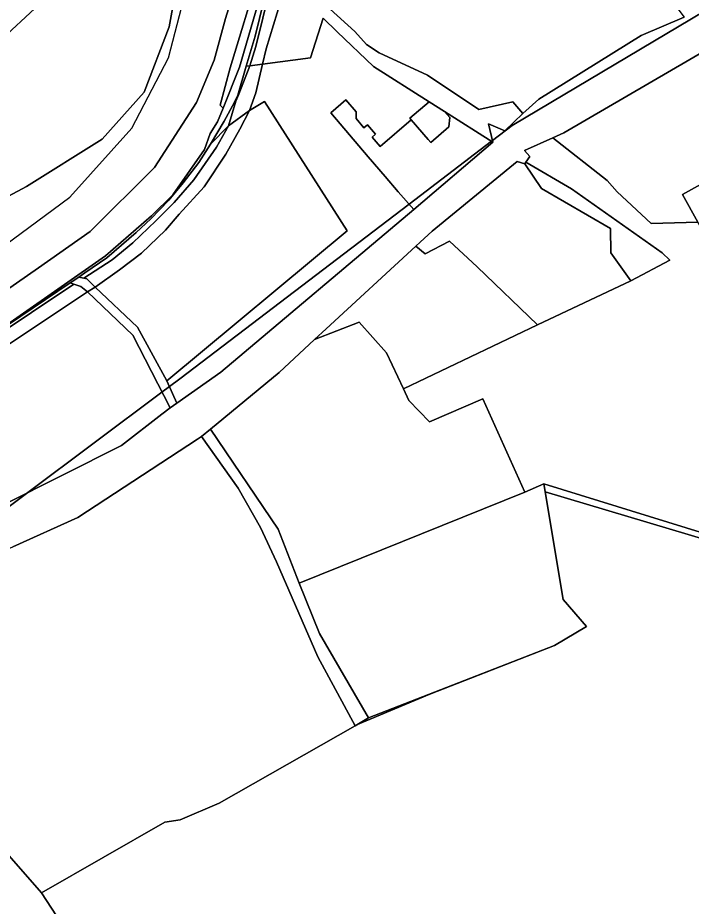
# Model space of a CAD drawing. Extents: x -477304 to -465429, y -1159113 to -1149210.
# Drawn here: x -475692.5 to -475453.4, y -1154887.3 to -1154571.8 of the extents above; entities that cross this region are included whole.
import ezdxf

# ---------------------------------------------------------------- set-up
doc = ezdxf.new("R2010")
doc.units = 0
for name, color, linetype in [('BPEJ_s', 7, 'Continuous'), ('orna_s', 7, 'Continuous'), ('ostatni_s', 7, 'Continuous'), ('PUPFL_s', 7, 'Continuous'), ('trav_porost_s', 7, 'Continuous'), ('voda_s', 7, 'Continuous'), ('zahrada_s', 7, 'Continuous')]:
    doc.layers.add(name, color=color, linetype=linetype)

msp = doc.modelspace()

# ---------------------------------------------------------------- linework, layer by layer
at = {"layer": 'BPEJ_s'}
for points in [[(-475731, -1154455.5), (-475685.5, -1154443.5), (-475658.17, -1154422.75), (-475639.93, -1154406.49), (-475634.73, -1154404.95), (-475631.5, -1154402.5), (-475628.5, -1154401.5), (-475623.92, -1154398.28), (-475621.39, -1154394.73), (-475612.62, -1154386.98), (-475599.44, -1154386.85), (-475600, -1154389), (-475604.41, -1154404.33), (-475625, -1154476), (-475628.67, -1154485.64), (-475637, -1154507.5), (-475671.5, -1154554.5), (-475713, -1154593)], [(-475730, -1154771), (-475689.43, -1154740.68), (-475641.32, -1154704.73), (-475638.67, -1154702.75), (-475635, -1154700), (-475553.62, -1154637.93), (-475524.37, -1154615.62), (-475523.99, -1154615.34), (-475517, -1154610), (-475439.62, -1154563.92), (-475431.74, -1154559.23), (-475428, -1154557), (-475427.35, -1154556.69), (-475426.95, -1154556.5), (-475425.16, -1154555.66), (-475381.47, -1154535.04), (-475365.5, -1154527.5), (-475333.8, -1154522.76), (-475292, -1154516.5), (-475284.49, -1154514.26), (-475248.5, -1154503.5)], [(-475248.5, -1154503.5), (-475284.49, -1154514.26), (-475292, -1154516.5), (-475333.8, -1154522.76), (-475365.5, -1154527.5), (-475381.47, -1154535.04), (-475425.16, -1154555.66), (-475426.95, -1154556.5), (-475427.35, -1154556.69), (-475428, -1154557), (-475431.74, -1154559.23), (-475439.62, -1154563.92), (-475517, -1154610), (-475523.99, -1154615.34), (-475524.37, -1154615.62), (-475553.62, -1154637.93), (-475635, -1154700), (-475638.67, -1154702.75), (-475641.32, -1154704.73), (-475689.43, -1154740.68), (-475730, -1154771)], [(-475706, -1154659), (-475674, -1154635.5), (-475652, -1154611), (-475639, -1154586), (-475632, -1154559), (-475633.5, -1154543.56), (-475637, -1154507.5), (-475671.5, -1154554.5), (-475713, -1154593)], [(-475706, -1154659), (-475674, -1154635.5), (-475652, -1154611), (-475639, -1154586), (-475632, -1154559)], [(-475719.65, -1154841.98), (-475684.1, -1154882.5), (-475640.33, -1154857.38), (-475634.86, -1154856.65), (-475621.07, -1154850.68), (-475572.75, -1154823.19), (-475572.46, -1154823.02), (-475546.26, -1154811.93), (-475501.95, -1154794.65), (-475490.64, -1154787.91), (-475498.85, -1154778.35), (-475505.25, -1154740.17), (-475402.6, -1154770.73), (-475381, -1154788.5), (-475380, -1154802), (-475370, -1154824.5), (-475368, -1154842.5), (-475344.5, -1154892)], [(-475344.5, -1154892), (-475368, -1154842.5), (-475370, -1154824.5), (-475380, -1154802), (-475381, -1154788.5), (-475402.6, -1154770.73), (-475505.25, -1154740.17), (-475498.85, -1154778.35), (-475490.64, -1154787.91), (-475501.95, -1154794.65), (-475546.26, -1154811.93), (-475572.46, -1154823.02), (-475572.75, -1154823.19), (-475621.07, -1154850.68), (-475634.86, -1154856.65), (-475640.33, -1154857.38), (-475684.1, -1154882.5), (-475719.65, -1154841.98)]]:
    msp.add_lwpolyline(points, dxfattribs=at)
at = {"layer": 'orna_s'}
for points in [[(-475603.69, -1154559.88), (-475601.64, -1154550.85), (-475600.6, -1154551.71), (-475607.98, -1154582.01), (-475610.15, -1154588.83), (-475611.42, -1154589.01), (-475608.28, -1154578.29)], [(-475525.38, -1154609.49), (-475523.85, -1154615.95), (-475541.04, -1154605.06), (-475546.51, -1154601.6), (-475566.23, -1154589.1), (-475579.09, -1154576.83), (-475584.1, -1154571.96), (-475588.6, -1154586.02), (-475605.63, -1154588.2), (-475604.38, -1154582.76), (-475597.88, -1154561.4), (-475596.63, -1154555), (-475572.9, -1154576.67), (-475568.75, -1154581.22), (-475564.2, -1154584.25), (-475547.04, -1154592.16), (-475528.89, -1154604.34), (-475516.77, -1154601.63), (-475513.24, -1154605.75), (-475519.65, -1154611.91)], [(-475635.18, -1154641.53), (-475626.35, -1154631.76), (-475618.66, -1154620.2), (-475613.66, -1154611.33), (-475610.2, -1154604.67), (-475604.92, -1154601.52), (-475575.53, -1154647.49), (-475639.58, -1154700.66), (-475650.07, -1154681.65), (-475665.09, -1154667.41), (-475656.38, -1154661.33), (-475648.54, -1154655.37), (-475640.13, -1154647.18)], [(-475633.78, -1154630.37), (-475628.28, -1154623.14), (-475624.1, -1154616.67), (-475617.74, -1154610.18), (-475621.98, -1154617.69), (-475629.96, -1154629.28), (-475636.95, -1154637.42), (-475643.46, -1154643.94), (-475651.66, -1154651.69), (-475659.01, -1154657.68), (-475669.1, -1154664.21), (-475670.84, -1154663.86), (-475668.67, -1154662.4), (-475660.86, -1154657.04), (-475650.43, -1154648.03), (-475645.3, -1154643.14), (-475638.92, -1154636.55)]]:
    msp.add_lwpolyline(points, close=True, dxfattribs=at)
at = {"layer": 'ostatni_s'}
for points in [[(-475620.69, -1154602.81), (-475617.12, -1154589.61), (-475606.86, -1154555.62), (-475605.05, -1154548.14), (-475601.32, -1154532.72), (-475593.96, -1154507.51), (-475584.12, -1154480.79), (-475583.15, -1154478.44), (-475587.18, -1154492.39), (-475591.14, -1154507.7), (-475594.12, -1154518.42), (-475602.86, -1154549.84), (-475606.56, -1154564.44), (-475613.84, -1154589.34), (-475619.64, -1154603.93)], [(-475605.63, -1154588.2), (-475610.15, -1154588.83), (-475607.98, -1154582.01), (-475600.6, -1154551.71), (-475596.63, -1154555), (-475597.88, -1154561.4), (-475604.38, -1154582.76)], [(-475605.63, -1154588.2), (-475607.99, -1154598.48), (-475610.2, -1154604.67), (-475617.74, -1154610.18), (-475615.08, -1154601.35), (-475614.03, -1154598.96), (-475610.15, -1154588.83)], [(-475539.49, -1154610.53), (-475539.18, -1154607.22), (-475541.04, -1154605.06), (-475523.85, -1154615.95), (-475551.93, -1154639.82), (-475557.45, -1154633.64), (-475562.11, -1154628.2), (-475568.08, -1154621.12), (-475581.33, -1154605.52), (-475576, -1154600.95), (-475572.42, -1154605.13), (-475572.42, -1154607.59), (-475569.62, -1154610.83), (-475568.41, -1154609.79), (-475565.54, -1154613.12), (-475566.75, -1154614.16), (-475563.88, -1154617.5), (-475552.84, -1154607.98), (-475546.84, -1154615.02), (-475545.93, -1154616.08)], [(-475669.1, -1154664.21), (-475659.01, -1154657.68), (-475651.66, -1154651.69), (-475643.46, -1154643.94), (-475636.95, -1154637.42), (-475629.96, -1154629.28), (-475621.98, -1154617.69), (-475617.74, -1154610.18), (-475610.2, -1154604.67), (-475613.66, -1154611.33), (-475618.66, -1154620.2), (-475626.35, -1154631.76), (-475635.18, -1154641.53), (-475640.13, -1154647.18), (-475648.54, -1154655.37), (-475656.38, -1154661.33), (-475665.09, -1154667.41), (-475668.01, -1154664.44)], [(-475456.57, -1154634.57), (-475449.12, -1154630.37), (-475437, -1154623.54), (-475430.19, -1154635.62), (-475428.92, -1154637.88), (-475425.82, -1154643.38), (-475432.06, -1154646.9), (-475435.98, -1154649.11), (-475438.39, -1154644.84), (-475442.06, -1154646.91), (-475447.79, -1154650.14), (-475451.06, -1154644.35)], [(-475508.04, -1154680.81), (-475555.62, -1154703.53), (-475561.66, -1154690.72), (-475571.27, -1154679.89), (-475587.13, -1154686.04), (-475583.04, -1154682.24), (-475551.2, -1154652.89), (-475547.87, -1154655.66), (-475539.2, -1154651.16), (-475529.41, -1154660.22)], [(-475672.62, -1154666.4), (-475673.86, -1154665.89), (-475670.84, -1154663.86), (-475669.1, -1154664.21), (-475668.01, -1154664.44), (-475665.09, -1154667.41), (-475667.77, -1154669.13), (-475670.14, -1154667.18)], [(-475670.14, -1154667.18), (-475667.77, -1154669.13), (-475699.88, -1154690.36), (-475714.09, -1154700.11), (-475729.35, -1154710.9), (-475742.69, -1154721.08), (-475763.79, -1154737.64), (-475765.51, -1154732.25), (-475745.75, -1154717.28), (-475731.75, -1154706.92), (-475717.02, -1154696.4), (-475702.81, -1154686.49), (-475672.62, -1154666.4)], [(-475651.7, -1154684.54), (-475667.77, -1154669.13), (-475665.09, -1154667.41), (-475650.07, -1154681.65), (-475639.58, -1154700.66), (-475636.1, -1154708.67), (-475638.45, -1154710.32)]]:
    msp.add_lwpolyline(points, close=True, dxfattribs=at)
for points in [[(-475275.56, -1154538.64), (-475306.77, -1154545.32), (-475342.89, -1154555.83), (-475362.85, -1154561.75), (-475365.72, -1154562.53), (-475363.31, -1154566.86), (-475374.47, -1154565.1), (-475411.21, -1154571.99), (-475425.04, -1154574.26), (-475425.96, -1154574.41), (-475432.33, -1154577.09), (-475434.11, -1154582.02), (-475438.27, -1154581.23), (-475442.82, -1154580.28), (-475446.01, -1154581.95), (-475498.66, -1154612.62), (-475502.6, -1154614.39)], [(-475606.86, -1154555.62), (-475617.12, -1154589.61), (-475620.69, -1154602.81), (-475619.64, -1154603.93), (-475621.56, -1154608.77), (-475624.23, -1154612.85), (-475626.24, -1154618.54), (-475637.52, -1154634.62), (-475645, -1154642.1), (-475661.36, -1154656.26), (-475708.7, -1154689.33)], [(-475603.69, -1154559.88), (-475608.28, -1154578.29), (-475611.42, -1154589.01), (-475614.44, -1154599.3), (-475615.55, -1154601.78), (-475619.24, -1154608.53), (-475624.1, -1154616.67), (-475628.28, -1154623.14), (-475633.78, -1154630.37), (-475638.92, -1154636.55), (-475645.3, -1154643.14), (-475650.43, -1154648.03), (-475660.86, -1154657.04), (-475668.67, -1154662.4), (-475670.84, -1154663.86), (-475673.86, -1154665.89), (-475708.7, -1154689.33), (-475661.36, -1154656.26), (-475645, -1154642.1), (-475637.52, -1154634.62), (-475626.24, -1154618.54), (-475624.23, -1154612.85), (-475621.56, -1154608.77), (-475619.64, -1154603.93), (-475613.84, -1154589.34), (-475606.56, -1154564.44)], [(-475700.93, -1154671.42), (-475685.2, -1154660.63), (-475666.76, -1154647.68), (-475643.93, -1154624.9), (-475629.01, -1154601.83), (-475622.82, -1154586.8), (-475618.75, -1154572.09), (-475616.12, -1154563.49)], [(-475697.53, -1154744.77), (-475655.75, -1154723.67), (-475641.33, -1154712.54), (-475638.45, -1154710.32), (-475636.1, -1154708.67), (-475620.42, -1154697.68), (-475551.93, -1154639.82), (-475523.85, -1154615.95), (-475525.38, -1154609.49), (-475519.65, -1154611.91), (-475513.24, -1154605.75), (-475507.56, -1154600.64), (-475471.24, -1154578.02), (-475455.98, -1154571.6)], [(-475502.6, -1154614.39), (-475512.61, -1154618.89), (-475510.77, -1154621.06), (-475512.1, -1154623.03), (-475512.53, -1154623.66), (-475515.27, -1154622.84), (-475545.41, -1154647.56), (-475549.66, -1154651.47), (-475551.2, -1154652.89), (-475583.04, -1154682.24), (-475587.13, -1154686.04), (-475599.77, -1154697.8), (-475624.11, -1154717.85), (-475627.32, -1154720.53), (-475628.72, -1154721.46), (-475671.25, -1154749.19), (-475694.3, -1154759.7)]]:
    msp.add_lwpolyline(points, dxfattribs=at)
at = {"layer": 'PUPFL_s'}
msp.add_lwpolyline([(-475677, -1154893.46), (-475684.1, -1154882.5), (-475640.33, -1154857.38), (-475634.86, -1154856.65), (-475621.07, -1154850.68), (-475572.75, -1154823.19), (-475568.06, -1154820.43), (-475501.95, -1154794.65), (-475490.64, -1154787.91), (-475498.85, -1154778.35), (-475505.74, -1154737.25), (-475448.76, -1154754.9)], dxfattribs=at)
msp.add_lwpolyline([(-475751.05, -1154776.76), (-475742.66, -1154773.84), (-475738.35, -1154790.52), (-475733.01, -1154803.72), (-475726, -1154811.88), (-475721.44, -1154827.57), (-475719.65, -1154841.98), (-475684.1, -1154882.5), (-475677, -1154893.46), (-475712.37, -1154889.51), (-475724.36, -1154887.56), (-475734.45, -1154886.41), (-475740.4, -1154885.63), (-475732.1, -1154868.76), (-475728.63, -1154856.63), (-475728.35, -1154847.44), (-475730, -1154833.8), (-475737.29, -1154809.63), (-475745.57, -1154795.22)], close=True, dxfattribs=at)
at = {"layer": 'trav_porost_s'}
for points in [[(-475701.19, -1154526.5), (-475627.82, -1154443.73), (-475625.26, -1154440.19), (-475616.68, -1154426.27), (-475614, -1154423.69), (-475624.86, -1154446.16), (-475628.16, -1154466.27), (-475629.49, -1154516.48), (-475635.34, -1154556), (-475638.79, -1154574.99), (-475647.62, -1154598.23), (-475662.61, -1154614.88), (-475689.46, -1154631.69), (-475721.52, -1154648.82)], [(-475448.76, -1154754.9), (-475505.74, -1154737.25), (-475512.54, -1154740.26), (-475527.39, -1154707.05), (-475546.39, -1154715.28), (-475553.69, -1154707.63), (-475555.62, -1154703.53), (-475508.04, -1154680.81), (-475474.85, -1154665.15), (-475460.99, -1154657.88), (-475463.77, -1154655.23), (-475495.94, -1154632.52), (-475512.1, -1154623.03), (-475510.77, -1154621.06), (-475512.61, -1154618.89), (-475502.6, -1154614.39), (-475483.25, -1154629.58), (-475479.69, -1154633.64), (-475467.61, -1154644.78), (-475451.06, -1154644.35)]]:
    msp.add_lwpolyline(points, dxfattribs=at)
for points in [[(-475455.98, -1154571.6), (-475471.24, -1154578.02), (-475507.56, -1154600.64), (-475513.24, -1154605.75), (-475516.77, -1154601.63), (-475528.89, -1154604.34), (-475547.04, -1154592.16), (-475564.2, -1154584.25), (-475568.75, -1154581.22), (-475572.9, -1154576.67), (-475596.63, -1154555), (-475590.07, -1154524.83), (-475585.56, -1154507.96), (-475550.15, -1154536.35), (-475529.58, -1154503.62), (-475509.64, -1154521.43), (-475460.06, -1154566.09)], [(-475546.51, -1154601.6), (-475553.3, -1154607.45), (-475552.84, -1154607.98), (-475563.88, -1154617.5), (-475566.75, -1154614.16), (-475565.54, -1154613.12), (-475568.41, -1154609.79), (-475569.62, -1154610.83), (-475572.42, -1154607.59), (-475572.42, -1154605.13), (-475576, -1154600.95), (-475581.33, -1154605.52), (-475568.08, -1154621.12), (-475562.11, -1154628.2), (-475557.45, -1154633.64), (-475551.93, -1154639.82), (-475620.42, -1154697.68), (-475636.1, -1154708.67), (-475639.58, -1154700.66), (-475575.53, -1154647.49), (-475604.92, -1154601.52), (-475610.2, -1154604.67), (-475607.99, -1154598.48), (-475605.63, -1154588.2), (-475588.6, -1154586.02), (-475584.1, -1154571.96), (-475579.09, -1154576.83), (-475566.23, -1154589.1)], [(-475430.19, -1154635.62), (-475437, -1154623.54), (-475449.12, -1154630.37), (-475456.57, -1154634.57), (-475451.06, -1154644.35), (-475467.61, -1154644.78), (-475479.69, -1154633.64), (-475483.25, -1154629.58), (-475502.6, -1154614.39), (-475498.66, -1154612.62), (-475446.01, -1154581.95), (-475431.63, -1154601.46), (-475423.34, -1154616.79), (-475426.86, -1154628.43)], [(-475610.15, -1154588.83), (-475614.03, -1154598.96), (-475615.08, -1154601.35), (-475617.74, -1154610.18), (-475624.1, -1154616.67), (-475619.24, -1154608.53), (-475615.55, -1154601.78), (-475614.44, -1154599.3), (-475611.42, -1154589.01)], [(-475731.75, -1154706.92), (-475745.75, -1154717.28), (-475765.51, -1154732.25), (-475755.09, -1154723.6), (-475708.7, -1154689.33), (-475673.86, -1154665.89), (-475672.62, -1154666.4), (-475702.81, -1154686.49), (-475717.02, -1154696.4)], [(-475697.53, -1154744.77), (-475732.26, -1154757.29), (-475755.4, -1154763.75), (-475758.44, -1154755.69), (-475762.53, -1154741.69), (-475763.79, -1154737.64), (-475742.69, -1154721.08), (-475729.35, -1154710.9), (-475714.09, -1154700.11), (-475699.88, -1154690.36), (-475667.77, -1154669.13), (-475651.7, -1154684.54), (-475638.45, -1154710.32), (-475641.33, -1154712.54), (-475655.75, -1154723.67)], [(-475624.11, -1154717.85), (-475599.77, -1154697.8), (-475587.13, -1154686.04), (-475571.27, -1154679.89), (-475561.66, -1154690.72), (-475555.62, -1154703.53), (-475553.69, -1154707.63), (-475546.39, -1154715.28), (-475527.39, -1154707.05), (-475512.54, -1154740.26), (-475592.57, -1154772.54), (-475600.07, -1154753.42)], [(-475600.65, -1154765), (-475606.34, -1154752.73), (-475614.3, -1154738.83), (-475627.32, -1154720.53), (-475624.11, -1154717.85), (-475600.07, -1154753.42), (-475592.57, -1154772.54), (-475585.44, -1154790.44), (-475568.06, -1154820.43), (-475572.75, -1154823.19), (-475586.02, -1154798.66)], [(-475694.3, -1154759.7), (-475671.25, -1154749.19), (-475628.72, -1154721.46), (-475627.32, -1154720.53), (-475614.3, -1154738.83), (-475606.34, -1154752.73), (-475600.65, -1154765), (-475586.02, -1154798.66), (-475572.75, -1154823.19), (-475621.07, -1154850.68), (-475634.86, -1154856.65), (-475640.33, -1154857.38), (-475684.1, -1154882.5), (-475719.65, -1154841.98), (-475721.44, -1154827.57), (-475726, -1154811.88), (-475733.01, -1154803.72), (-475738.35, -1154790.52), (-475742.66, -1154773.84), (-475714.08, -1154767.75)], [(-475568.06, -1154820.43), (-475585.44, -1154790.44), (-475592.57, -1154772.54), (-475512.54, -1154740.26), (-475505.74, -1154737.25), (-475498.85, -1154778.35), (-475490.64, -1154787.91), (-475501.95, -1154794.65)]]:
    msp.add_lwpolyline(points, close=True, dxfattribs=at)
at = {"layer": 'voda_s'}
for points in [[(-475721.52, -1154648.82), (-475689.46, -1154631.69), (-475662.61, -1154614.88), (-475647.62, -1154598.23), (-475638.79, -1154574.99), (-475635.34, -1154556)], [(-475616.12, -1154563.49), (-475618.75, -1154572.09), (-475622.82, -1154586.8), (-475629.01, -1154601.83), (-475643.93, -1154624.9), (-475666.76, -1154647.68), (-475685.2, -1154660.63), (-475700.93, -1154671.42)]]:
    msp.add_lwpolyline(points, dxfattribs=at)
msp.add_lwpolyline([(-475482.12, -1154646.64), (-475506.64, -1154632.4), (-475512.53, -1154623.66), (-475512.1, -1154623.03), (-475495.94, -1154632.52), (-475463.77, -1154655.23), (-475460.99, -1154657.88), (-475474.85, -1154665.15), (-475482.01, -1154655.24)], close=True, dxfattribs=at)
at = {"layer": 'zahrada_s'}
for points in [[(-475546.84, -1154615.02), (-475552.84, -1154607.98), (-475553.3, -1154607.45), (-475546.51, -1154601.6), (-475541.04, -1154605.06), (-475539.18, -1154607.22), (-475539.49, -1154610.53), (-475545.93, -1154616.08)], [(-475547.87, -1154655.66), (-475551.2, -1154652.89), (-475549.66, -1154651.47), (-475545.41, -1154647.56), (-475515.27, -1154622.84), (-475512.53, -1154623.66), (-475506.64, -1154632.4), (-475482.12, -1154646.64), (-475482.01, -1154655.24), (-475474.85, -1154665.15), (-475508.04, -1154680.81), (-475529.41, -1154660.22), (-475539.2, -1154651.16)]]:
    msp.add_lwpolyline(points, close=True, dxfattribs=at)

doc.saveas('drawing.dxf')
